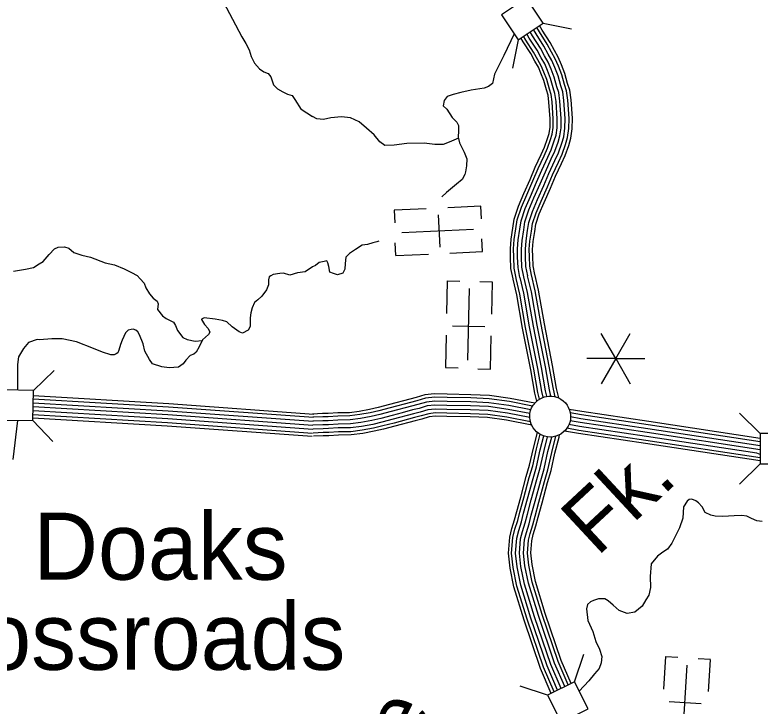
# Model space of a CAD drawing. Extents: x 1788175 to 1969470, y 584502 to 738744.
# Drawn here: x 1892305 to 1898168, y 644123 to 649559 of the extents above; entities that cross this region are included whole.
import ezdxf

# ---------------------------------------------------------------- set-up
doc = ezdxf.new("R2010")
doc.units = 0
for name, color, linetype in [('DESIGN - DRAINAGE - Bridges and Cross Drains Size Text', 7, 'Continuous'), ('DESIGN - TRAFFIC CONTROL PERMANENT - Signalization', 7, 'Continuous'), ('DESIGN - TRANSPORTATION - Text', 7, 'Continuous'), ('DESIGN - UTILITIES - Cable (Underground) with Text', 7, 'Continuous'), ('SURVEY - CONTROL with Text', 7, 'Continuous'), ('SURVEY - DRAINAGE - Storm Sewer', 7, 'Continuous'), ('SURVEY - VEGETATION - Features with Text', 7, 'Continuous')]:
    doc.layers.add(name, color=color, linetype=linetype)

msp = doc.modelspace()

# ---------------------------------------------------------------- linework, layer by layer
at = {"layer": 'DESIGN - TRAFFIC CONTROL PERMANENT - Signalization'}
for q in [(1896918.4, 647053.4), (1897146.5, 647053.4), (1896804.3, 646855.9), (1896918.4, 646658.4), (1897146.5, 646658.4), (1897260.5, 646855.9)]:
    msp.add_line((1897032.4, 646855.9), q, dxfattribs=at)
at = {"layer": 'DESIGN - TRANSPORTATION - Text'}
for points in [[(1893919.2, 649711.1), (1894090.8, 649384.9), (1894122.7, 649332.8), (1894146.7, 649284.8), (1894164.6, 649230.8), (1894188.6, 649178.7), (1894228.5, 649134.7), (1894262.5, 649110.7), (1894296.5, 649096.7), (1894318.4, 649072.7), (1894338.4, 649008.6), (1894370.3, 648976.6), (1894412.3, 648952.6), (1894450.2, 648936.5), (1894486.2, 648924.5), (1894506.2, 648892.5), (1894556.1, 648814.5), (1894558.1, 648816.5), (1894645.6, 648759.9)], [(1896232.5, 649409.4), (1896152.2, 649239.9), (1896078.2, 649092.6), (1896061.1, 649020.3), (1896029.5, 648995.8), (1895995.7, 648983.3), (1895894, 648965.8), (1895814.3, 648948.7), (1895752.5, 648931.8), (1895706.7, 648917.1), (1895681.2, 648886.7), (1895673.7, 648842.6), (1895702.1, 648816.9), (1895744.9, 648751.5), (1895781.4, 648713.9), (1895795.7, 648690.1), (1895794.2, 648648), (1895792.9, 648595.9), (1895803.5, 648552), (1895838.4, 648478.4), (1895861.1, 648426.7), (1895857.8, 648372.6), (1895850.4, 648324.4), (1895844.7, 648302.3), (1895823.2, 648263.9), (1895777.7, 648227.3), (1895700.7, 648162.1), (1895664.3, 648127)], [(1895794.3, 648590.1), (1895721.5, 648556.9), (1895673.7, 648540.2), (1895607.8, 648539.2), (1895525.7, 648550.1), (1895387.8, 648548.1), (1895288.1, 648534.7), (1895214.2, 648531.6), (1895175.8, 648559.1), (1895131.1, 648614.6), (1895070.5, 648667.8), (1895013.9, 648717), (1894945.5, 648750.1), (1894875.4, 648757.1), (1894789.6, 648747.9), (1894731.8, 648735.1), (1894679.8, 648740.3), (1894645.6, 648759.9)], [(1895120.2, 647767.3), (1895078.5, 647752.7), (1895036.6, 647748.1), (1894983, 647713.3), (1894937.5, 647682.6), (1894907.9, 647652.2), (1894902.5, 647604), (1894899.1, 647557.9), (1894885.6, 647527.7), (1894843.7, 647515.1), (1894811.6, 647524.7), (1894781.5, 647534.2), (1894774.9, 647580.2), (1894766.6, 647608.1), (1894758.4, 647624), (1894736.5, 647619.7), (1894698.6, 647611.2), (1894668.9, 647588.7), (1894645.1, 647578.4)], [(1895168.2, 647779.6), (1895152.1, 647773.8), (1895120.2, 647767.3)], [(1892451.9, 647572.2), (1892495.9, 647600.2), (1892527.9, 647618.2), (1892573.9, 647674.2), (1892615.9, 647718.2), (1892643.9, 647732.2), (1892693.9, 647734.2), (1892729.9, 647724.2), (1892767.8, 647690.2), (1892831.8, 647670.2), (1892899.7, 647654.1), (1893015.6, 647610.1), (1893087.6, 647592.1), (1893165.5, 647562), (1893221.5, 647534), (1893265.4, 647510), (1893289.4, 647484), (1893321.4, 647447.9), (1893335.3, 647411.9), (1893363.3, 647363.9), (1893393.4, 647329.9), (1893423, 647307.2), (1893432.1, 647286.7), (1893427.5, 647241.1), (1893466.2, 647193.2), (1893495, 647171.7), (1893553, 647141.7), (1893568.9, 647115.7), (1893582.9, 647077.7), (1893626.8, 647021.6), (1893660.8, 647005.6), (1893722.7, 646993.6), (1893778.4, 646998.5)], [(1892293.9, 647542.2), (1892387.9, 647558.2), (1892451.9, 647572.2)], [(1894645.1, 647578.4), (1894588.9, 647537.7), (1894526.9, 647529.7), (1894466.9, 647511.7), (1894418.9, 647527.8), (1894388.9, 647525.8), (1894337, 647517.8), (1894317, 647507.8), (1894305, 647497.8), (1894298.9, 647475.7), (1894298.9, 647435.7), (1894284.9, 647395.7), (1894246.8, 647347.7), (1894214.8, 647317.7), (1894188.8, 647295.7), (1894170.8, 647255.7), (1894160.8, 647215.6), (1894156.7, 647175.6), (1894154.7, 647107.6), (1894140.6, 647079.6), (1894094.6, 647055.6), (1894068.7, 647065.6), (1894012.7, 647105.6), (1893972.8, 647145.6), (1893936.8, 647155.6), (1893880.8, 647165.7), (1893792.9, 647175.7), (1893772.9, 647165.7), (1893772.9, 647163.7), (1893796.8, 647123.7), (1893824.8, 647091.6), (1893838.8, 647063.6), (1893828.8, 647045.6), (1893780.7, 647003.6), (1893754.7, 646947.6), (1893730.7, 646907.5), (1893712.7, 646891.5), (1893684.7, 646879.5), (1893650.6, 646843.5), (1893628.6, 646815.5), (1893590.6, 646789.5), (1893518.6, 646783.5), (1893460.7, 646791.5), (1893386.7, 646815.6), (1893362.8, 646847.6), (1893326.9, 646913.6), (1893312.9, 646971.7), (1893285, 647043.7), (1893271.6, 647065.1), (1893257, 647079.7), (1893236.3, 647086.7), (1893219.1, 647085.8), (1893196.4, 647079.9), (1893175.1, 647057.8), (1893149, 647001.7), (1893135, 646967.7), (1893121, 646921.7)], [(1893121, 646921.7), (1893114.5, 646902.2), (1893100.8, 646891.9), (1893084.9, 646886.2), (1893058.7, 646886.2), (1892993, 646905.7), (1892922.4, 646935.9), (1892788.2, 646988.1), (1892675.1, 647011.7), (1892594.4, 647010.5), (1892497.6, 647003.1), (1892479.7, 647004.6), (1892412.6, 646982.2), (1892370.9, 646935.9), (1892333.6, 646868.8), (1892326.1, 646809.1), (1892326.1, 646607.7)], [(1892326.1, 646369.1), (1892288.9, 646063.3)], [(1898185, 645574.8), (1898141.4, 645580.3), (1898100.7, 645597), (1898062.7, 645615.6), (1898022.7, 645621.1), (1897962.8, 645620.2), (1897874.9, 645615), (1897812.9, 645616.1), (1897780.8, 645625.7), (1897736.6, 645645.1), (1897712, 645690.8), (1897683.6, 645720.4), (1897661.4, 645738.1), (1897631.3, 645749.7), (1897609.3, 645747.4), (1897593.5, 645735.1), (1897564.1, 645688.7), (1897559.3, 645600.5), (1897532.3, 645526), (1897495.4, 645447.4), (1897473.9, 645405), (1897438.6, 645356.5), (1897402.9, 645333.9), (1897361.3, 645303.3), (1897310.2, 645240.5), (1897301.5, 645142.2), (1897304.6, 645056.2), (1897291.4, 644995.9), (1897267.9, 644959.5)], [(1897267.9, 644959.5), (1897238.7, 644909.1), (1897181.8, 644862.5), (1897122.2, 644850), (1897060, 644874.4), (1897012.6, 644915.6), (1896972.1, 644951.1), (1896945.9, 644966.8), (1896896, 644966), (1896856.2, 644953.5), (1896834.3, 644943.1), (1896808.7, 644920.8), (1896803.1, 644886.6), (1896812.3, 644796.6), (1896851.4, 644709.1), (1896876.4, 644631.3), (1896903.2, 644569.6), (1896921.9, 644513.8), (1896916.6, 644463.7), (1896901.2, 644419.4), (1896863.7, 644376.8), (1896820.5, 644322.2), (1896745.2, 644241.1)]]:
    msp.add_lwpolyline(points, dxfattribs=at)
at = {"layer": 'DESIGN - UTILITIES - Cable (Underground) with Text'}
for p, q in [((1895970.4, 648054.3), (1895709.8, 648041.9)), ((1895975.1, 647954.7), (1895970.4, 648053.7)), ((1895539.1, 648033.9), (1895287.9, 648022)), ((1895287.9, 648021.8), (1895292.5, 647923.7)), ((1895650.1, 647732.5), (1895638.1, 647985.9)), ((1895300.8, 647666.1), (1895296.1, 647765.5)), ((1895983.2, 647698.1), (1895978.5, 647797.8)), ((1895300.8, 647665.9), (1895558.6, 647678.2)), ((1895726.8, 647686.1), (1895983.2, 647698.2)), ((1895705.9, 647467.6), (1895700.4, 647209.6)), ((1895706.1, 647467.6), (1895805.5, 647465.5)), ((1896061.9, 647456.1), (1895963.7, 647458.2)), ((1896056.7, 647204.7), (1896062, 647456.1)), ((1895748.4, 647114.5), (1896002, 647109.2)), ((1895696.8, 647041.2), (1895691.4, 646784.6)), ((1896047.5, 646773), (1896053, 647033.8)), ((1895691.3, 646784.6), (1895791, 646782.4)), ((1895947.8, 646775.1), (1896046.9, 646773)), ((1897422.1, 644513.1), (1897406.9, 644255.5)), ((1897422.4, 644513.2), (1897521.7, 644507.3)), ((1897777.4, 644488.1), (1897679.4, 644493.9)), ((1897762.7, 644237.1), (1897777.6, 644488)), ((1897451.3, 644158.7), (1897704.5, 644143.6))]:
    msp.add_line(p, q, dxfattribs=at)
for points in [[(1895911.6, 647870.4), (1895349.2, 647843.8)], [(1895868, 646844.3), (1895880, 647407.1)], [(1897560.5, 643884.1), (1897593.9, 644446)]]:
    msp.add_lwpolyline(points, dxfattribs=at)
at = {"layer": 'SURVEY - CONTROL with Text'}
for points in [[(1896369.6, 647511.4), (1896355.6, 647582.5), (1896352.7, 647656.9), (1896352, 647715.5), (1896356.7, 647778.4), (1896369.3, 647858.7), (1896377.7, 647917.8), (1896405.9, 648002.6), (1896445.6, 648094.7), (1896494.2, 648205.5), (1896534.7, 648299.6), (1896581.2, 648400), (1896609.5, 648462.9), (1896637.1, 648539.3), (1896653.1, 648593.6), (1896663.5, 648664.2), (1896664.7, 648745), (1896654.5, 648887.6), (1896644.7, 648960.9), (1896628.8, 649010.8), (1896607.3, 649088.5), (1896581, 649156), (1896556.5, 649214.1), (1896526.4, 649266.2), (1896492.9, 649329.1), (1896430.9, 649425.6), (1896410.2, 649460.4)], [(1896394.8, 647516.4), (1896381.2, 647585.5), (1896378.4, 647657.6), (1896377.7, 647714.7), (1896382.3, 647775.5), (1896394.7, 647854.9), (1896402.9, 647911.9), (1896430, 647993.4), (1896469.2, 648084.4), (1896517.7, 648195.3), (1896558.2, 648289.1), (1896604.5, 648389.3), (1896633.3, 648453.2), (1896661.6, 648531.3), (1896678.3, 648588), (1896689.2, 648662.1), (1896690.4, 648745.8), (1896680.1, 648890.3), (1896669.9, 648966.6), (1896653.5, 649018.2), (1896631.7, 649096.6), (1896604.8, 649165.7), (1896579.5, 649225.6), (1896548.9, 649278.6), (1896515.1, 649342.1), (1896452.7, 649439.1), (1896431.6, 649474.7)], [(1896278.4, 647493.4), (1896262.9, 647571.6), (1896259.8, 647654.5), (1896258.9, 647718.4), (1896264.2, 647789.1), (1896277.3, 647872.5), (1896286.9, 647939.2), (1896318.9, 648035.7), (1896360.3, 648131.7), (1896408.9, 648242.6), (1896449.8, 648337.6), (1896496.6, 648438.6), (1896523.2, 648497.8), (1896548.7, 648568.3), (1896562.1, 648613.6), (1896570.6, 648671.6), (1896571.6, 648742.4), (1896562, 648878.2), (1896553.6, 648940.5), (1896539.7, 648984.3), (1896518.9, 649059.2), (1896494.8, 649121), (1896473, 649172.6), (1896445.1, 649221.1), (1896412.6, 649282), (1896351.8, 649376.7), (1896332.7, 649408.7)], [(1896308.8, 647499.4), (1896293.8, 647575.3), (1896290.7, 647655.3), (1896289.9, 647717.4), (1896295.1, 647785.6), (1896308, 647867.9), (1896317.1, 647932.1), (1896347.9, 648024.7), (1896388.7, 648119.4), (1896437.3, 648230.2), (1896478.1, 648324.9), (1896524.8, 648425.7), (1896552, 648486.2), (1896578.2, 648558.7), (1896592.4, 648606.9), (1896601.6, 648669.2), (1896602.6, 648743.3), (1896592.8, 648881.3), (1896584, 648947.3), (1896569.4, 648993.1), (1896548.4, 649068.9), (1896523.6, 649132.7), (1896500.9, 649186.4), (1896472.2, 649236.1), (1896439.4, 649297.7), (1896378.2, 649393), (1896358.5, 649426)], [(1896308.8, 647499.4), (1896293.8, 647575.3), (1896290.7, 647655.3), (1896289.9, 647717.4), (1896295.1, 647785.6), (1896308, 647867.9), (1896317.1, 647932.1), (1896347.9, 648024.7), (1896388.7, 648119.4), (1896437.3, 648230.2), (1896478.1, 648324.9), (1896524.8, 648425.7), (1896552, 648486.2), (1896578.2, 648558.7), (1896592.4, 648606.9), (1896601.6, 648669.2), (1896602.6, 648743.3), (1896592.8, 648881.3), (1896584, 648947.3), (1896569.4, 648993.1), (1896548.4, 649068.9), (1896523.6, 649132.7), (1896500.9, 649186.4), (1896472.2, 649236.1), (1896439.4, 649297.7), (1896378.2, 649393), (1896358.5, 649426)], [(1896339.2, 647505.4), (1896324.7, 647578.9), (1896321.7, 647656.1), (1896321, 647716.4), (1896325.9, 647782), (1896338.6, 647863.3), (1896347.4, 647924.9), (1896376.9, 648013.6), (1896417.2, 648107), (1896465.7, 648217.9), (1896506.4, 648312.3), (1896553, 648412.8), (1896580.7, 648474.5), (1896607.6, 648549), (1896622.8, 648600.3), (1896632.6, 648666.7), (1896633.7, 648744.2), (1896623.7, 648884.5), (1896614.3, 648954.1), (1896599.1, 649002), (1896577.8, 649078.7), (1896552.3, 649144.3), (1896528.7, 649200.3), (1896499.3, 649251.1), (1896466.2, 649313.4), (1896404.5, 649409.3), (1896384.3, 649443.2)], [(1896223.7, 647482.6), (1896207.4, 647565.2), (1896204.1, 647653.1), (1896203.2, 647720.1), (1896208.8, 647795.6), (1896222.2, 647880.7), (1896232.4, 647952.1), (1896266.8, 648055.5), (1896309.2, 648153.9), (1896357.7, 648264.8), (1896398.9, 648360.3), (1896445.9, 648461.7), (1896471.5, 648518.8), (1896495.7, 648585.7), (1896507.5, 648625.6), (1896515, 648676.1), (1896515.9, 648740.8), (1896506.5, 648872.5), (1896499, 648928.2), (1896486.2, 648968.4), (1896466, 649041.6), (1896443.2, 649100.1), (1896423.1, 649147.7), (1896396.4, 649194), (1896364.5, 649253.8), (1896304.4, 649347.3), (1896286.3, 649377.8)], [(1896248, 647487.4), (1896232, 647568), (1896228.8, 647653.8), (1896227.9, 647719.3), (1896233.4, 647792.7), (1896246.7, 647877.1), (1896256.6, 647946.4), (1896290, 648046.7), (1896331.9, 648144.1), (1896380.4, 648254.9), (1896421.4, 648350.2), (1896468.4, 648451.5), (1896494.5, 648509.5), (1896519.2, 648578), (1896531.7, 648620.3), (1896539.7, 648674.1), (1896540.6, 648741.5), (1896531.1, 648875), (1896523.3, 648933.7), (1896509.9, 648975.5), (1896489.5, 649049.4), (1896466.1, 649109.4), (1896445.2, 649158.8), (1896418, 649206), (1896385.9, 649266.3), (1896325.4, 649360.3), (1896306.9, 649391.5)], [(1896410.6, 646521.4), (1896395.5, 646585), (1896362.9, 646768.4), (1896298.5, 647096.2), (1896253.4, 647358.2), (1896224.4, 647479.2)], [(1896432.3, 646536.9), (1896419.7, 646590), (1896387.2, 646773), (1896322.9, 647100.7), (1896277.6, 647363.1), (1896248.5, 647484.9)], [(1896460.8, 646551.1), (1896450.1, 646596.3), (1896417.6, 646778.7), (1896353.3, 647106.3), (1896308, 647369.4), (1896278.6, 647492.2)], [(1896490.8, 646559.2), (1896480.5, 646602.6), (1896448.1, 646784.4), (1896383.8, 647111.9), (1896338.4, 647375.6), (1896308.8, 647499.4)], [(1896490.8, 646559.2), (1896480.5, 646602.6), (1896448.1, 646784.4), (1896383.8, 647111.9), (1896338.4, 647375.6), (1896308.8, 647499.4)], [(1896522.1, 646561.4), (1896510.8, 646608.9), (1896478.6, 646790.1), (1896414.3, 647117.5), (1896368.8, 647381.9), (1896338.9, 647506.6)], [(1896555.2, 646556.3), (1896541.2, 646615.2), (1896509, 646795.8), (1896444.8, 647123.1), (1896399.1, 647388.1), (1896369.1, 647513.8)], [(1896584.1, 646545.9), (1896566.4, 646620.4), (1896534.3, 646800.5), (1896470.1, 647127.8), (1896424.4, 647393.3), (1896394.1, 647519.8)], [(1892448.9, 646540.1), (1893513.1, 646476.9), (1894654.3, 646394)], [(1892449.3, 646564.8), (1893514.7, 646501.6), (1894656, 646418.7)], [(1896395.2, 646505.1), (1896200.7, 646542.8), (1896038, 646565.5), (1895892.6, 646571.7), (1895705.9, 646575.1), (1895606.2, 646577.9), (1895530.4, 646569.5), (1895461.2, 646548.9), (1895410.6, 646536.5), (1895410.6, 646536.5), (1895250.6, 646494), (1895161.7, 646470.9), (1895095.3, 646454.7), (1895014, 646440.3), (1894937.2, 646430), (1894844.1, 646428.7), (1894768.2, 646423.6), (1894725.4, 646423), (1894646.3, 646419.8)], [(1896377.1, 646482.4), (1896196.5, 646517.4), (1896035.7, 646539.8), (1895891.8, 646546), (1895705.3, 646549.4), (1895607.3, 646552.2), (1895535.5, 646544.2), (1895467.9, 646524.1), (1895416.9, 646511.5), (1895416.9, 646511.5), (1895257.1, 646469.1), (1895168, 646446), (1895100.6, 646429.5), (1895018, 646414.9), (1894939.1, 646404.3), (1894845.1, 646403), (1894769.2, 646397.9), (1894726, 646397.3), (1894647.3, 646394.1)], [(1896584.1, 646545.9), (1896584.1, 646545.9)], [(1892447.7, 646478.1), (1893509, 646415.1), (1894649.8, 646332.2)], [(1892448.3, 646509.1), (1893511.1, 646446), (1894652, 646363.1)], [(1896363.8, 646453.5), (1896191.4, 646486.8), (1896032.8, 646508.9), (1895890.9, 646515), (1895704.6, 646518.4), (1895608.5, 646521.1), (1895541.7, 646513.7), (1895476, 646494.2), (1895424.6, 646481.5), (1895424.6, 646481.5), (1895265, 646439.1), (1895175.6, 646415.9), (1895106.9, 646399.2), (1895022.8, 646384.2), (1894941.4, 646373.3), (1894846.4, 646372), (1894770.5, 646366.9), (1894726.9, 646366.3), (1894648.5, 646363.2)], [(1896356.9, 646423.2), (1896186.3, 646456.2), (1896030, 646478), (1895889.9, 646484), (1895703.9, 646487.4), (1895609.8, 646490.1), (1895547.9, 646483.2), (1895484.1, 646464.2), (1895432.3, 646451.5), (1895352.6, 646430.3), (1895272.8, 646409.1), (1895183.1, 646385.8), (1895113.3, 646368.8), (1895027.5, 646353.6), (1894943.7, 646342.4), (1894847.7, 646341), (1894771.7, 646335.9), (1894727.7, 646335.3), (1894649.8, 646332.2)], [(1892446.5, 646416), (1893504.9, 646353.2), (1894645.3, 646270.4)], [(1892447.1, 646447.1), (1893507, 646384.1), (1894647.5, 646301.3)], [(1896356.5, 646391.7), (1896181.2, 646425.6), (1896027.2, 646447.1), (1895889, 646453), (1895703.1, 646456.4), (1895611.1, 646459), (1895554.1, 646452.7), (1895492.3, 646434.3), (1895440, 646421.4), (1895440, 646421.4), (1895280.7, 646379.2), (1895190.7, 646355.8), (1895119.7, 646338.5), (1895032.3, 646322.9), (1894945.9, 646311.4), (1894848.9, 646310), (1894773, 646304.9), (1894728.6, 646304.3), (1894651, 646301.2)], [(1896361.6, 646359.2), (1896176.2, 646395), (1896024.4, 646416.2), (1895888, 646422.1), (1895702.4, 646425.4), (1895612.4, 646428), (1895560.2, 646422.2), (1895500.4, 646404.4), (1895447.7, 646391.4), (1895447.7, 646391.4), (1895288.6, 646349.2), (1895198.3, 646325.7), (1895126.1, 646308.1), (1895037.1, 646292.3), (1894948.2, 646280.4), (1894850.2, 646279), (1894774.2, 646274), (1894729.4, 646273.3), (1894652.2, 646270.2)], [(1898167, 646227.6), (1897291.9, 646360.2), (1896765.9, 646438.7), (1896666, 646456.4)], [(1898167, 646201.6), (1897288.1, 646334.8), (1896761.8, 646413.3), (1896673.7, 646428.9)], [(1892446.1, 646390.3), (1893503.3, 646327.6), (1894643.4, 646244.7)], [(1896371.3, 646332.1), (1896172.1, 646370.6), (1896022.2, 646391.6), (1895887.3, 646397.3), (1895701.9, 646400.7), (1895613.4, 646403.2), (1895565.2, 646397.8), (1895506.8, 646380.5), (1895453.8, 646367.5), (1895453.8, 646367.5), (1895294.9, 646325.3), (1895204.3, 646301.8), (1895131.2, 646283.9), (1895040.9, 646267.9), (1894950, 646255.7), (1894851.2, 646254.3), (1894775.2, 646249.2), (1894730.1, 646248.6), (1894653.2, 646245.5)], [(1898167, 646138.9), (1897278.8, 646273.5), (1896751.8, 646352.1), (1896673.1, 646366.1)], [(1898167, 646170.2), (1897283.5, 646304.1), (1896756.8, 646382.7), (1896676.1, 646397)], [(1898167, 646076.2), (1897269.6, 646212.2), (1896741.8, 646290.9), (1896646.5, 646307.8)], [(1898167, 646102), (1898140.9, 646111.5), (1897274.2, 646242.8), (1896746.8, 646321.5), (1896663.6, 646336.3)], [(1896524.9, 644223.1), (1896439.5, 644418.9), (1896311.1, 644798.2), (1896230, 645060.8), (1896200.6, 645208.7), (1896188, 645324.5), (1896197.7, 645452.6), (1896215.4, 645520.2), (1896236.5, 645588.5), (1896253.3, 645653.4), (1896283.9, 645766.6), (1896328.1, 645928.1), (1896354.3, 646018.7), (1896384.3, 646152), (1896415.7, 646275.3)], [(1896547, 644234.2), (1896462.6, 644427.8), (1896334.6, 644805.8), (1896254, 645066.9), (1896225.1, 645212.5), (1896212.8, 645324.9), (1896222.2, 645448.5), (1896239.2, 645513.5), (1896260.3, 645581.8), (1896277.1, 645647.1), (1896307.8, 645760.1), (1896351.8, 645921.4), (1896378.3, 646012.6), (1896408.3, 646146.2), (1896437.7, 646261.2)], [(1896574.8, 644248), (1896491.5, 644439), (1896364.1, 644815.4), (1896284.1, 645074.5), (1896255.7, 645217.2), (1896243.9, 645325.4), (1896252.9, 645443.3), (1896269, 645505), (1896290.1, 645573.3), (1896307.1, 645639.1), (1896337.7, 645751.9), (1896381.7, 645913), (1896408.3, 646004.9), (1896438.4, 646139), (1896466.2, 646247.6)], [(1896602.6, 644261.9), (1896520.5, 644450.2), (1896393.6, 644824.9), (1896314.2, 645082.1), (1896286.4, 645221.9), (1896275, 645325.9), (1896283.6, 645438.2), (1896298.8, 645496.5), (1896319.9, 645564.9), (1896337.1, 645631.2), (1896367.6, 645743.8), (1896411.5, 645904.6), (1896438.3, 645997.2), (1896468.6, 646131.8), (1896496.2, 646240)], [(1896630.3, 644275.8), (1896549.4, 644461.4), (1896423.1, 644834.4), (1896344.3, 645089.7), (1896317.1, 645226.6), (1896306.2, 645326.4), (1896314.3, 645433), (1896328.6, 645488), (1896349.8, 645556.4), (1896367, 645623.3), (1896397.5, 645735.7), (1896441.4, 645896.3), (1896468.4, 645989.4), (1896498.7, 646124.5), (1896528, 646239.1)], [(1896658.1, 644289.7), (1896578.3, 644472.6), (1896452.6, 644844), (1896374.4, 645097.4), (1896347.7, 645231.4), (1896337.3, 645326.9), (1896345, 645427.9), (1896358.5, 645479.5), (1896379.6, 645548), (1896397, 645615.3), (1896427.4, 645727.5), (1896471.2, 645887.9), (1896498.4, 645981.7), (1896528.9, 646117.3), (1896561.4, 646244.4), (1896561.7, 646246)], [(1896681.1, 644301.2), (1896602.4, 644481.8), (1896477, 644851.9), (1896399.4, 645103.7), (1896373.2, 645235.3), (1896363.1, 645327.4), (1896370.4, 645423.6), (1896383.2, 645472.4), (1896404.4, 645541), (1896421.9, 645608.8), (1896452.3, 645720.8), (1896496, 645880.9), (1896523.3, 645975.3), (1896553.9, 646111.3), (1896586.4, 646238.6), (1896590.5, 646258.5)], [(1898167, 646051.2), (1897266, 646187.7), (1896737.8, 646266.5), (1896628.9, 646285.9)]]:
    msp.add_lwpolyline(points, dxfattribs=at)
at = {"layer": 'SURVEY - DRAINAGE - Storm Sewer'}
for p, q in [((1896461.3, 649494.5), (1896684, 649450)), ((1896263.6, 649362.7), (1896219.1, 649140)), ((1892450.1, 646605.2), (1892613.7, 646762.7)), ((1898167.1, 646265.9), (1898006.5, 646426.5)), ((1892445.6, 646367.6), (1892603.1, 646204)), ((1898167, 646028.3), (1898006.4, 645867.7)), ((1896708.4, 644314.8), (1896780.1, 644530.3)), ((1896495.8, 644208.5), (1896280.4, 644280.3))]:
    msp.add_line(p, q, dxfattribs=at)
for points in [[(1896131.8, 649560.4), (1896263.6, 649362.7), (1896461.3, 649494.5), (1896329.5, 649692.2)], [(1892208.1, 646372.1), (1892445.6, 646367.6), (1892450.1, 646605.2), (1892212.6, 646609.7)], [(1898404.6, 646265.9), (1898167, 646265.9), (1898167, 646028.3), (1898404.6, 646028.3)], [(1896814.7, 644102.4), (1896708.3, 644314.9), (1896495.8, 644208.5), (1896602.2, 643996)]]:
    msp.add_lwpolyline(points, close=True, dxfattribs=at)
at = {"layer": 'SURVEY - VEGETATION - Features with Text'}
msp.add_lwpolyline([(1896551.1, 646557.7), (1896565.7, 646552.8), (1896583.7, 646546.1), (1896600.2, 646536.4), (1896617.1, 646524.5), (1896635.5, 646507.9), (1896648.9, 646489.7), (1896658.4, 646474.5), (1896668.9, 646449.5), (1896673.5, 646430.8), (1896675.3, 646414.7), (1896676.1, 646395.3), (1896675.2, 646378.7), (1896672.1, 646359.8), (1896665.9, 646340.9), (1896657.5, 646324.4), (1896647.2, 646308.9), (1896636.9, 646293.4), (1896621.1, 646278.5), (1896598.6, 646262.7), (1896581.6, 646253.8), (1896561.5, 646246), (1896538.5, 646241), (1896518, 646237.3), (1896495.7, 646240), (1896472, 646245), (1896450.8, 646254.2), (1896427.3, 646266.7), (1896409.3, 646280), (1896395.2, 646294.7), (1896381.8, 646311.7), (1896366.9, 646340.6), (1896358.9, 646368.6), (1896356.1, 646395.6), (1896356.8, 646422.7), (1896361.8, 646447.6), (1896369, 646468.7), (1896381.3, 646489.6), (1896402.9, 646513.8), (1896418.9, 646529.6), (1896448.2, 646545.4), (1896472.3, 646556.3), (1896504.7, 646561.5), (1896529.1, 646561.3)], close=True, dxfattribs=at)

# ---------------------------------------------------------------- texts
at = {"layer": 'DESIGN - DRAINAGE - Bridges and Cross Drains Size Text'}
for s, rotation, p in [('Fk.', 42.92087, (1896884.3, 645292.3)), ('Middle', 64.24347, (1894785, 642405.5))]:
    msp.add_text(s, height=475, rotation=rotation, dxfattribs=at).set_placement(p)
at = {"layer": 'SURVEY - VEGETATION - Features with Text'}
for s, p in [('Doaks', (1892448.3, 645116.9)), ('Crossroads', (1891294.5, 644408.4))]:
    msp.add_text(s, height=528, dxfattribs=at).set_placement(p)

doc.saveas('drawing.dxf')
